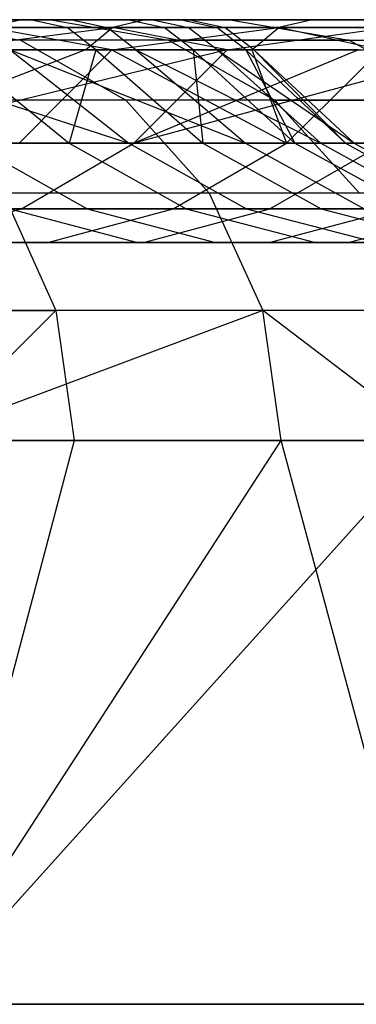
# Model space of a CAD drawing. Extents: x -172 to 172, y -29 to 28.
# Tile 906 of 914: x 151.69 to 155.7, y 7.6 to 19.3. Entities that reach past the tile are written whole.
import ezdxf

# ---------------------------------------------------------------- set-up
doc = ezdxf.new("R2010")
doc.units = 0
doc.header["$LTSCALE"] = 25.4
doc.layers.get('0').update_dxf_attribs({"linetype": 'CONTINUOUS'})

msp = doc.modelspace()

# ---------------------------------------------------------------- linework, layer by layer
at = {"color": 0}
for p, q in [((151.708, 19.3, -1177.702), (147.756, 19.3, -1169.224)), ((151.708, 19.3, -1177.702), (147.756, 19.3, -1169.224)), ((152.061, 19.3, -1313.49), (147.923, 19.3, -1321.832)), ((152.061, 19.3, -1313.49), (147.923, 19.3, -1321.832)), ((152.795, 19.205, -1305.1), (149.051, 19.205, -1313.646)), ((152.795, 19.205, -1305.1), (149.051, 19.205, -1313.646)), ((149.435, 19.3, -1313.827), (153.188, 19.3, -1305.26)), ((149.435, 19.3, -1313.827), (153.188, 19.3, -1305.26)), ((150.162, 19.3, -1210.29), (151.838, 19.3, -1219.159)), ((150.162, 19.3, -1210.29), (151.838, 19.3, -1219.159)), ((150.316, 19.3, -1169.349), (154.191, 19.3, -1177.817)), ((150.316, 19.3, -1169.349), (151.703, 19.055, -1168.668)), ((150.316, 19.3, -1169.349), (154.191, 19.3, -1177.817)), ((150.316, 19.3, -1169.349), (151.703, 19.055, -1168.668)), ((152.257, 19.205, -1219.093), (150.577, 19.205, -1210.199)), ((152.257, 19.205, -1219.093), (150.577, 19.205, -1210.199)), ((150.668, 18.94, -1309.261), (152.795, 19.205, -1305.1)), ((150.668, 18.94, -1309.261), (152.795, 19.205, -1305.1)), ((152.312, 19.3, -1264.133), (150.824, 19.3, -1273.036)), ((152.312, 19.3, -1264.133), (150.824, 19.3, -1273.036)), ((151.24, 19.205, -1273.118), (152.733, 19.205, -1264.191)), ((151.24, 19.205, -1273.118), (152.733, 19.205, -1264.191)), ((151.708, 19.3, -1177.702), (151.318, 19.205, -1177.87)), ((151.708, 19.3, -1177.702), (151.318, 19.205, -1177.87)), ((151.318, 19.205, -1177.87), (154.775, 19.205, -1186.536)), ((152.788, 18.94, -1182.306), (151.318, 19.205, -1177.87)), ((151.318, 19.205, -1177.87), (154.775, 19.205, -1186.536)), ((152.788, 18.94, -1182.306), (151.318, 19.205, -1177.87)), ((155.173, 19.3, -1186.39), (151.708, 19.3, -1177.702)), ((155.173, 19.3, -1186.39), (151.708, 19.3, -1177.702)), ((151.838, 19.3, -1219.159), (152.99, 19.3, -1228.112)), ((151.838, 19.3, -1219.159), (152.257, 19.205, -1219.093)), ((151.838, 19.3, -1219.159), (152.99, 19.3, -1228.112)), ((151.838, 19.3, -1219.159), (152.257, 19.205, -1219.093)), ((155.73, 19.3, -1304.931), (152.061, 19.3, -1313.49)), ((152.061, 19.3, -1313.49), (153.464, 19.055, -1314.138)), ((152.061, 19.3, -1313.49), (153.464, 19.055, -1314.138)), ((155.73, 19.3, -1304.931), (152.061, 19.3, -1313.49)), ((152.597, 18.94, -1219.039), (152.257, 19.205, -1219.093)), ((153.412, 19.205, -1228.07), (152.257, 19.205, -1219.093)), ((152.597, 18.94, -1219.039), (152.257, 19.205, -1219.093)), ((153.412, 19.205, -1228.07), (152.257, 19.205, -1219.093)), ((153.275, 19.3, -1255.158), (152.312, 19.3, -1264.133)), ((152.312, 19.3, -1264.133), (152.733, 19.205, -1264.191)), ((153.275, 19.3, -1255.158), (152.312, 19.3, -1264.133)), ((152.312, 19.3, -1264.133), (152.733, 19.205, -1264.191)), ((152.476, 18.94, -1304.971), (152.795, 19.205, -1305.1)), ((152.476, 18.94, -1304.971), (152.795, 19.205, -1305.1)), ((153.074, 18.94, -1264.237), (152.733, 19.205, -1264.191)), ((152.733, 19.205, -1264.191), (153.698, 19.205, -1255.191)), ((153.074, 18.94, -1264.237), (152.733, 19.205, -1264.191)), ((152.733, 19.205, -1264.191), (153.698, 19.205, -1255.191)), ((152.788, 18.94, -1182.306), (154.775, 19.205, -1186.536)), ((152.788, 18.94, -1182.306), (154.775, 19.205, -1186.536)), ((153.188, 19.3, -1305.26), (152.795, 19.205, -1305.1)), ((153.188, 19.3, -1305.26), (152.795, 19.205, -1305.1)), ((156.049, 19.205, -1296.357), (152.795, 19.205, -1305.1)), ((154.162, 18.94, -1300.632), (152.795, 19.205, -1305.1)), ((154.162, 18.94, -1300.632), (152.795, 19.205, -1305.1)), ((156.049, 19.205, -1296.357), (152.795, 19.205, -1305.1)), ((152.99, 19.3, -1228.112), (153.615, 19.3, -1237.116)), ((152.99, 19.3, -1228.112), (153.615, 19.3, -1237.116)), ((152.99, 19.3, -1228.112), (153.412, 19.205, -1228.07)), ((152.99, 19.3, -1228.112), (153.412, 19.205, -1228.07)), ((153.188, 19.3, -1305.26), (156.451, 19.3, -1296.494)), ((153.188, 19.3, -1305.26), (156.451, 19.3, -1296.494)), ((153.71, 19.3, -1246.142), (153.275, 19.3, -1255.158)), ((153.71, 19.3, -1246.142), (153.275, 19.3, -1255.158)), ((153.275, 19.3, -1255.158), (153.698, 19.205, -1255.191)), ((153.275, 19.3, -1255.158), (153.698, 19.205, -1255.191)), ((153.755, 18.94, -1228.036), (153.412, 19.205, -1228.07)), ((154.039, 19.205, -1237.099), (153.412, 19.205, -1228.07)), ((153.755, 18.94, -1228.036), (153.412, 19.205, -1228.07)), ((154.039, 19.205, -1237.099), (153.412, 19.205, -1228.07)), ((153.615, 19.3, -1237.116), (153.71, 19.3, -1246.142)), ((153.615, 19.3, -1237.116), (153.71, 19.3, -1246.142)), ((153.615, 19.3, -1237.116), (154.039, 19.205, -1237.099)), ((153.615, 19.3, -1237.116), (154.039, 19.205, -1237.099)), ((154.041, 18.94, -1255.218), (153.698, 19.205, -1255.191)), ((154.041, 18.94, -1255.218), (153.698, 19.205, -1255.191)), ((153.698, 19.205, -1255.191), (154.134, 19.205, -1246.15)), ((153.698, 19.205, -1255.191), (154.134, 19.205, -1246.15)), ((153.71, 19.3, -1246.142), (154.134, 19.205, -1246.15)), ((153.71, 19.3, -1246.142), (154.134, 19.205, -1246.15)), ((154.134, 19.205, -1246.15), (154.039, 19.205, -1237.099)), ((154.383, 18.94, -1237.086), (154.039, 19.205, -1237.099)), ((154.383, 18.94, -1237.086), (154.039, 19.205, -1237.099)), ((154.134, 19.205, -1246.15), (154.039, 19.205, -1237.099)), ((154.478, 18.94, -1246.157), (154.134, 19.205, -1246.15)), ((154.478, 18.94, -1246.157), (154.134, 19.205, -1246.15)), ((154.162, 18.94, -1300.632), (156.049, 19.205, -1296.357)), ((154.162, 18.94, -1300.632), (156.049, 19.205, -1296.357)), ((154.191, 19.3, -1177.817), (157.589, 19.3, -1186.488)), ((154.191, 19.3, -1177.817), (157.589, 19.3, -1186.488)), ((154.191, 19.3, -1177.817), (155.613, 19.055, -1177.214)), ((154.191, 19.3, -1177.817), (155.613, 19.055, -1177.214)), ((154.452, 18.94, -1186.654), (154.775, 19.205, -1186.536)), ((154.452, 18.94, -1186.654), (154.775, 19.205, -1186.536)), ((155.173, 19.3, -1186.39), (154.775, 19.205, -1186.536)), ((155.173, 19.3, -1186.39), (154.775, 19.205, -1186.536)), ((154.775, 19.205, -1186.536), (157.735, 19.205, -1195.383)), ((155.991, 18.94, -1191.048), (154.775, 19.205, -1186.536)), ((155.991, 18.94, -1191.048), (154.775, 19.205, -1186.536)), ((154.775, 19.205, -1186.536), (157.735, 19.205, -1195.383)), ((158.141, 19.3, -1195.26), (155.173, 19.3, -1186.39)), ((158.141, 19.3, -1195.26), (155.173, 19.3, -1186.39)), ((151.703, 19.055, -1168.668), (147.323, 19.055, -1160.352)), ((151.703, 19.055, -1168.668), (147.323, 19.055, -1160.352)), ((153.464, 19.055, -1314.138), (149.287, 19.055, -1322.557)), ((153.464, 19.055, -1314.138), (149.287, 19.055, -1322.557)), ((155.613, 19.055, -1177.214), (151.703, 19.055, -1168.668)), ((151.703, 19.055, -1168.668), (152.953, 18.345, -1168.053)), ((151.703, 19.055, -1168.668), (152.953, 18.345, -1168.053)), ((155.613, 19.055, -1177.214), (151.703, 19.055, -1168.668)), ((153.464, 19.055, -1314.138), (154.729, 18.345, -1314.722)), ((153.464, 19.055, -1314.138), (154.729, 18.345, -1314.722)), ((153.464, 19.055, -1314.138), (157.166, 19.055, -1305.5)), ((153.464, 19.055, -1314.138), (157.166, 19.055, -1305.5)), ((155.613, 19.055, -1177.214), (159.043, 19.055, -1185.964)), ((155.613, 19.055, -1177.214), (156.896, 18.345, -1176.669)), ((155.613, 19.055, -1177.214), (159.043, 19.055, -1185.964)), ((155.613, 19.055, -1177.214), (156.896, 18.345, -1176.669)), ((149.56, 18.94, -1282.029), (152.992, 17.832, -1272.12)), ((149.56, 18.94, -1282.029), (152.992, 17.832, -1272.12)), ((154.162, 18.94, -1300.632), (149.582, 17.832, -1308.785)), ((152.476, 18.94, -1304.971), (149.582, 17.832, -1308.785)), ((152.476, 18.94, -1304.971), (149.582, 17.832, -1308.785)), ((154.162, 18.94, -1300.632), (149.582, 17.832, -1308.785)), ((152.476, 18.94, -1304.971), (150.668, 18.94, -1309.261)), ((152.476, 18.94, -1304.971), (150.668, 18.94, -1309.261)), ((150.913, 18.94, -1210.125), (152.281, 17.832, -1210.837)), ((152.597, 18.94, -1219.039), (150.913, 18.94, -1210.125)), ((150.913, 18.94, -1210.125), (152.281, 17.832, -1210.837)), ((152.597, 18.94, -1219.039), (150.913, 18.94, -1210.125)), ((151.002, 18.94, -1178.007), (152.788, 18.94, -1182.306)), ((151.002, 18.94, -1178.007), (152.788, 18.94, -1182.306)), ((151.578, 18.94, -1273.185), (152.992, 17.832, -1272.12)), ((151.578, 18.94, -1273.185), (154.38, 17.832, -1263.419)), ((151.578, 18.94, -1273.185), (153.074, 18.94, -1264.237)), ((151.578, 18.94, -1273.185), (152.992, 17.832, -1272.12)), ((151.578, 18.94, -1273.185), (154.38, 17.832, -1263.419)), ((151.578, 18.94, -1273.185), (153.074, 18.94, -1264.237)), ((152.788, 18.94, -1182.306), (151.686, 17.832, -1182.746)), ((152.788, 18.94, -1182.306), (151.686, 17.832, -1182.746)), ((152.597, 18.94, -1219.039), (152.281, 17.832, -1210.837)), ((152.597, 18.94, -1219.039), (152.281, 17.832, -1210.837)), ((154.162, 18.94, -1300.632), (152.476, 18.94, -1304.971)), ((154.162, 18.94, -1300.632), (152.476, 18.94, -1304.971)), ((153.755, 18.94, -1228.036), (152.597, 18.94, -1219.039)), ((152.597, 18.94, -1219.039), (153.87, 17.832, -1219.504)), ((152.597, 18.94, -1219.039), (153.87, 17.832, -1219.504)), ((153.755, 18.94, -1228.036), (152.597, 18.94, -1219.039)), ((152.788, 18.94, -1182.306), (154.452, 18.94, -1186.654)), ((152.788, 18.94, -1182.306), (154.452, 18.94, -1186.654)), ((152.788, 18.94, -1182.306), (154.866, 17.832, -1191.424)), ((152.788, 18.94, -1182.306), (154.866, 17.832, -1191.424)), ((154.162, 18.94, -1300.632), (153.05, 17.832, -1300.218)), ((155.724, 18.94, -1296.246), (153.05, 17.832, -1300.218)), ((157.161, 18.94, -1291.818), (153.05, 17.832, -1300.218)), ((155.724, 18.94, -1296.246), (153.05, 17.832, -1300.218)), ((154.162, 18.94, -1300.632), (153.05, 17.832, -1300.218)), ((157.161, 18.94, -1291.818), (153.05, 17.832, -1300.218)), ((153.074, 18.94, -1264.237), (154.38, 17.832, -1263.419)), ((153.074, 18.94, -1264.237), (155.274, 17.832, -1254.652)), ((153.074, 18.94, -1264.237), (154.38, 17.832, -1263.419)), ((153.074, 18.94, -1264.237), (155.274, 17.832, -1254.652)), ((153.074, 18.94, -1264.237), (154.041, 18.94, -1255.218)), ((153.074, 18.94, -1264.237), (154.041, 18.94, -1255.218)), ((153.755, 18.94, -1228.036), (153.87, 17.832, -1219.504)), ((153.755, 18.94, -1228.036), (154.967, 17.832, -1228.247)), ((153.755, 18.94, -1228.036), (153.87, 17.832, -1219.504)), ((154.383, 18.94, -1237.086), (153.755, 18.94, -1228.036)), ((153.755, 18.94, -1228.036), (154.967, 17.832, -1228.247)), ((154.383, 18.94, -1237.086), (153.755, 18.94, -1228.036)), ((154.041, 18.94, -1255.218), (155.67, 17.832, -1245.849)), ((154.041, 18.94, -1255.218), (154.478, 18.94, -1246.157)), ((154.041, 18.94, -1255.218), (155.274, 17.832, -1254.652)), ((154.041, 18.94, -1255.218), (155.67, 17.832, -1245.849)), ((154.041, 18.94, -1255.218), (155.274, 17.832, -1254.652)), ((154.041, 18.94, -1255.218), (154.478, 18.94, -1246.157)), ((155.724, 18.94, -1296.246), (154.162, 18.94, -1300.632)), ((155.724, 18.94, -1296.246), (154.162, 18.94, -1300.632)), ((154.478, 18.94, -1246.157), (154.383, 18.94, -1237.086)), ((154.383, 18.94, -1237.086), (155.568, 17.832, -1237.038)), ((154.383, 18.94, -1237.086), (154.967, 17.832, -1228.247)), ((154.383, 18.94, -1237.086), (155.568, 17.832, -1237.038)), ((154.383, 18.94, -1237.086), (154.967, 17.832, -1228.247)), ((154.478, 18.94, -1246.157), (154.383, 18.94, -1237.086)), ((154.452, 18.94, -1186.654), (155.991, 18.94, -1191.048)), ((154.452, 18.94, -1186.654), (154.866, 17.832, -1191.424)), ((154.452, 18.94, -1186.654), (154.866, 17.832, -1191.424)), ((154.452, 18.94, -1186.654), (155.991, 18.94, -1191.048)), ((154.478, 18.94, -1246.157), (155.67, 17.832, -1245.849)), ((154.478, 18.94, -1246.157), (155.568, 17.832, -1237.038)), ((154.478, 18.94, -1246.157), (155.67, 17.832, -1245.849)), ((154.478, 18.94, -1246.157), (155.568, 17.832, -1237.038)), ((155.991, 18.94, -1191.048), (154.866, 17.832, -1191.424)), ((155.991, 18.94, -1191.048), (154.866, 17.832, -1191.424)), ((152.953, 18.345, -1168.053), (148.538, 18.345, -1159.668)), ((152.953, 18.345, -1168.053), (148.538, 18.345, -1159.668)), ((154.729, 18.345, -1314.722), (150.518, 18.345, -1323.211)), ((154.729, 18.345, -1314.722), (150.518, 18.345, -1323.211)), ((152.953, 18.345, -1168.053), (153.946, 17.239, -1167.565)), ((156.896, 18.345, -1176.669), (152.953, 18.345, -1168.053)), ((156.896, 18.345, -1176.669), (152.953, 18.345, -1168.053)), ((152.953, 18.345, -1168.053), (153.946, 17.239, -1167.565)), ((154.729, 18.345, -1314.722), (155.733, 17.239, -1315.186)), ((154.729, 18.345, -1314.722), (158.462, 18.345, -1306.013)), ((154.729, 18.345, -1314.722), (158.462, 18.345, -1306.013)), ((154.729, 18.345, -1314.722), (155.733, 17.239, -1315.186)), ((149.582, 17.832, -1308.785), (153.05, 17.832, -1300.218)), ((149.582, 17.832, -1308.785), (153.05, 17.832, -1300.218)), ((152.281, 17.832, -1210.837), (150.203, 17.832, -1202.273)), ((152.281, 17.832, -1210.837), (150.203, 17.832, -1202.273)), ((151.113, 17.832, -1280.73), (152.495, 17.053, -1281.073)), ((151.113, 17.832, -1280.73), (152.495, 17.053, -1281.073)), ((151.113, 17.832, -1280.73), (152.992, 17.832, -1272.12)), ((151.113, 17.832, -1280.73), (152.992, 17.832, -1272.12)), ((154.866, 17.832, -1191.424), (151.686, 17.832, -1182.746)), ((154.866, 17.832, -1191.424), (151.686, 17.832, -1182.746)), ((151.715, 17.053, -1299.721), (153.05, 17.832, -1300.218)), ((151.715, 17.053, -1299.721), (153.05, 17.832, -1300.218)), ((153.87, 17.832, -1219.504), (152.281, 17.832, -1210.837)), ((152.281, 17.832, -1210.837), (153.673, 17.053, -1210.54)), ((152.281, 17.832, -1210.837), (153.673, 17.053, -1210.54)), ((153.87, 17.832, -1219.504), (152.281, 17.832, -1210.837)), ((152.992, 17.832, -1272.12), (154.391, 17.053, -1272.385)), ((152.992, 17.832, -1272.12), (154.38, 17.832, -1263.419)), ((152.992, 17.832, -1272.12), (154.391, 17.053, -1272.385)), ((152.992, 17.832, -1272.12), (154.38, 17.832, -1263.419)), ((153.05, 17.832, -1300.218), (156.027, 17.832, -1291.468)), ((153.05, 17.832, -1300.218), (156.027, 17.832, -1291.468)), ((153.516, 17.053, -1191.876), (154.866, 17.832, -1191.424)), ((153.516, 17.053, -1191.876), (154.866, 17.832, -1191.424)), ((153.87, 17.832, -1219.504), (155.278, 17.053, -1219.286)), ((154.967, 17.832, -1228.247), (153.87, 17.832, -1219.504)), ((153.87, 17.832, -1219.504), (155.278, 17.053, -1219.286)), ((154.967, 17.832, -1228.247), (153.87, 17.832, -1219.504)), ((154.38, 17.832, -1263.419), (155.792, 17.053, -1263.603)), ((154.38, 17.832, -1263.419), (155.274, 17.832, -1254.652)), ((154.38, 17.832, -1263.419), (155.792, 17.053, -1263.603)), ((154.38, 17.832, -1263.419), (155.274, 17.832, -1254.652)), ((154.667, 17.053, -1291.047), (156.027, 17.832, -1291.468)), ((154.667, 17.053, -1291.047), (156.027, 17.832, -1291.468)), ((157.55, 17.832, -1200.269), (154.866, 17.832, -1191.424)), ((157.55, 17.832, -1200.269), (154.866, 17.832, -1191.424)), ((154.967, 17.832, -1228.247), (156.385, 17.053, -1228.11)), ((155.568, 17.832, -1237.038), (154.967, 17.832, -1228.247)), ((154.967, 17.832, -1228.247), (156.385, 17.053, -1228.11)), ((155.568, 17.832, -1237.038), (154.967, 17.832, -1228.247)), ((155.274, 17.832, -1254.652), (156.694, 17.053, -1254.757)), ((155.274, 17.832, -1254.652), (156.694, 17.053, -1254.757)), ((155.274, 17.832, -1254.652), (155.67, 17.832, -1245.849)), ((155.274, 17.832, -1254.652), (155.67, 17.832, -1245.849)), ((155.568, 17.832, -1237.038), (156.991, 17.053, -1236.981)), ((155.67, 17.832, -1245.849), (155.568, 17.832, -1237.038)), ((155.568, 17.832, -1237.038), (156.991, 17.053, -1236.981)), ((155.67, 17.832, -1245.849), (155.568, 17.832, -1237.038)), ((155.67, 17.832, -1245.849), (157.094, 17.053, -1245.873)), ((155.67, 17.832, -1245.849), (157.094, 17.053, -1245.873)), ((153.946, 17.239, -1167.565), (149.502, 17.239, -1159.126)), ((153.946, 17.239, -1167.565), (149.502, 17.239, -1159.126)), ((151.495, 17.239, -1323.73), (152.122, 15.845, -1324.063)), ((155.733, 17.239, -1315.186), (151.495, 17.239, -1323.73)), ((155.733, 17.239, -1315.186), (151.495, 17.239, -1323.73)), ((151.495, 17.239, -1323.73), (152.122, 15.845, -1324.063)), ((157.914, 17.239, -1176.237), (153.946, 17.239, -1167.565)), ((153.946, 17.239, -1167.565), (154.583, 15.845, -1167.251)), ((157.914, 17.239, -1176.237), (153.946, 17.239, -1167.565)), ((153.946, 17.239, -1167.565), (154.583, 15.845, -1167.251)), ((148.277, 17.053, -1308.214), (151.715, 17.053, -1299.721)), ((148.277, 17.053, -1308.214), (151.715, 17.053, -1299.721)), ((150.111, 17.053, -1289.639), (152.495, 17.053, -1281.073)), ((150.111, 17.053, -1289.639), (152.495, 17.053, -1281.073)), ((150.241, 16.651, -1299.172), (151.715, 17.053, -1299.721)), ((150.241, 16.651, -1299.172), (151.715, 17.053, -1299.721)), ((153.516, 17.053, -1191.876), (150.364, 17.053, -1183.273)), ((153.516, 17.053, -1191.876), (150.364, 17.053, -1183.273)), ((153.673, 17.053, -1210.54), (151.576, 17.053, -1201.898)), ((151.576, 17.053, -1201.898), (153.094, 16.651, -1201.484)), ((151.576, 17.053, -1201.898), (153.094, 16.651, -1201.484)), ((153.673, 17.053, -1210.54), (151.576, 17.053, -1201.898)), ((151.715, 17.053, -1299.721), (154.667, 17.053, -1291.047)), ((151.715, 17.053, -1299.721), (154.667, 17.053, -1291.047)), ((152.025, 16.651, -1192.375), (153.516, 17.053, -1191.876)), ((152.025, 16.651, -1192.375), (153.516, 17.053, -1191.876)), ((152.495, 17.053, -1281.073), (154.022, 16.651, -1281.451)), ((152.495, 17.053, -1281.073), (154.391, 17.053, -1272.385)), ((152.495, 17.053, -1281.073), (154.022, 16.651, -1281.451)), ((152.495, 17.053, -1281.073), (154.391, 17.053, -1272.385)), ((153.165, 16.651, -1290.583), (154.667, 17.053, -1291.047)), ((153.165, 16.651, -1290.583), (154.667, 17.053, -1291.047)), ((156.177, 17.053, -1200.643), (153.516, 17.053, -1191.876)), ((156.177, 17.053, -1200.643), (153.516, 17.053, -1191.876)), ((155.278, 17.053, -1219.286), (153.673, 17.053, -1210.54)), ((153.673, 17.053, -1210.54), (155.211, 16.651, -1210.213)), ((153.673, 17.053, -1210.54), (155.211, 16.651, -1210.213)), ((155.278, 17.053, -1219.286), (153.673, 17.053, -1210.54)), ((154.391, 17.053, -1272.385), (155.936, 16.651, -1272.676)), ((154.391, 17.053, -1272.385), (155.792, 17.053, -1263.603)), ((154.391, 17.053, -1272.385), (155.936, 16.651, -1272.676)), ((154.391, 17.053, -1272.385), (155.792, 17.053, -1263.603)), ((154.66, 16.651, -1201.057), (156.177, 17.053, -1200.643)), ((154.66, 16.651, -1201.057), (156.177, 17.053, -1200.643)), ((154.667, 17.053, -1291.047), (157.123, 17.053, -1282.22)), ((154.667, 17.053, -1291.047), (157.123, 17.053, -1282.22)), ((155.278, 17.053, -1219.286), (156.832, 16.651, -1219.047)), ((156.385, 17.053, -1228.11), (155.278, 17.053, -1219.286)), ((155.278, 17.053, -1219.286), (156.832, 16.651, -1219.047)), ((156.385, 17.053, -1228.11), (155.278, 17.053, -1219.286)), ((155.597, 16.651, -1281.842), (157.123, 17.053, -1282.22)), ((155.597, 16.651, -1281.842), (157.123, 17.053, -1282.22)), ((152.025, 16.651, -1192.375), (148.903, 16.651, -1183.856)), ((152.025, 16.651, -1192.375), (148.903, 16.651, -1183.856)), ((150.241, 16.651, -1299.172), (153.165, 16.651, -1290.583)), ((150.241, 16.651, -1299.172), (153.165, 16.651, -1290.583)), ((153.094, 16.651, -1201.484), (150.486, 16.651, -1192.89)), ((153.094, 16.651, -1201.484), (150.486, 16.651, -1192.89)), ((151.614, 16.651, -1290.104), (154.022, 16.651, -1281.451)), ((151.614, 16.651, -1290.104), (154.022, 16.651, -1281.451)), ((154.66, 16.651, -1201.057), (152.025, 16.651, -1192.375)), ((154.66, 16.651, -1201.057), (152.025, 16.651, -1192.375)), ((155.211, 16.651, -1210.213), (153.094, 16.651, -1201.484)), ((155.211, 16.651, -1210.213), (153.094, 16.651, -1201.484)), ((153.165, 16.651, -1290.583), (155.597, 16.651, -1281.842)), ((153.165, 16.651, -1290.583), (155.597, 16.651, -1281.842)), ((154.022, 16.651, -1281.451), (155.936, 16.651, -1272.676)), ((154.022, 16.651, -1281.451), (155.936, 16.651, -1272.676)), ((156.799, 16.651, -1209.875), (154.66, 16.651, -1201.057)), ((156.799, 16.651, -1209.875), (154.66, 16.651, -1201.057)), ((156.832, 16.651, -1219.047), (155.211, 16.651, -1210.213)), ((156.832, 16.651, -1219.047), (155.211, 16.651, -1210.213)), ((155.597, 16.651, -1281.842), (157.531, 16.651, -1272.977)), ((155.597, 16.651, -1281.842), (157.531, 16.651, -1272.977)), ((147.396, 15.845, -1332.392), (152.122, 15.845, -1324.063)), ((147.396, 15.845, -1332.392), (152.122, 15.845, -1324.063)), ((154.583, 15.845, -1167.251), (150.121, 15.845, -1158.778)), ((154.583, 15.845, -1167.251), (150.121, 15.845, -1158.778)), ((154.583, 15.845, -1167.251), (150.452, 14.3, -1158.867)), ((154.583, 15.845, -1167.251), (150.452, 14.3, -1158.867)), ((150.559, 14.3, -1327.441), (152.122, 15.845, -1324.063)), ((150.559, 14.3, -1327.441), (152.122, 15.845, -1324.063)), ((152.122, 15.845, -1324.063), (152.338, 14.3, -1324.178)), ((156.378, 15.845, -1315.484), (152.122, 15.845, -1324.063)), ((156.378, 15.845, -1315.484), (152.122, 15.845, -1324.063)), ((152.122, 15.845, -1324.063), (152.338, 14.3, -1324.178)), ((154.803, 14.3, -1167.143), (154.583, 15.845, -1167.251)), ((156.609, 14.3, -1170.931), (154.583, 15.845, -1167.251)), ((154.803, 14.3, -1167.143), (154.583, 15.845, -1167.251)), ((158.568, 15.845, -1175.96), (154.583, 15.845, -1167.251)), ((156.609, 14.3, -1170.931), (154.583, 15.845, -1167.251)), ((158.568, 15.845, -1175.96), (154.583, 15.845, -1167.251)), ((150.452, 7.6, -1158.867), (154.803, 14.3, -1167.143)), ((150.452, 7.6, -1158.867), (154.803, 14.3, -1167.143)), ((154.803, 14.3, -1167.143), (150.452, 14.3, -1158.867)), ((154.803, 14.3, -1167.143), (150.452, 14.3, -1158.867)), ((152.338, 14.3, -1324.178), (150.559, 7.6, -1327.441)), ((156.6, 14.3, -1315.587), (150.559, 7.6, -1327.441)), ((156.6, 14.3, -1315.587), (150.559, 7.6, -1327.441)), ((150.559, 14.3, -1327.441), (152.338, 14.3, -1324.178)), ((152.338, 14.3, -1324.178), (150.559, 7.6, -1327.441)), ((150.559, 14.3, -1327.441), (152.338, 14.3, -1324.178)), ((152.338, 14.3, -1324.178), (156.6, 14.3, -1315.587)), ((152.338, 14.3, -1324.178), (156.6, 14.3, -1315.587)), ((156.609, 7.6, -1170.931), (154.803, 14.3, -1167.143)), ((156.609, 7.6, -1170.931), (154.803, 14.3, -1167.143)), ((156.609, 14.3, -1170.931), (154.803, 14.3, -1167.143)), ((156.609, 14.3, -1170.931), (154.803, 14.3, -1167.143)), ((156.609, 7.6, -1170.931), (150.452, 7.6, -1158.867)), ((156.609, 7.6, -1170.931), (150.452, 7.6, -1158.867)), ((150.559, 7.6, -1327.441), (156.701, 7.6, -1315.369)), ((150.559, 7.6, -1327.441), (156.701, 7.6, -1315.369))]:
    msp.add_line(p, q, dxfattribs=at)

doc.saveas('drawing.dxf')
